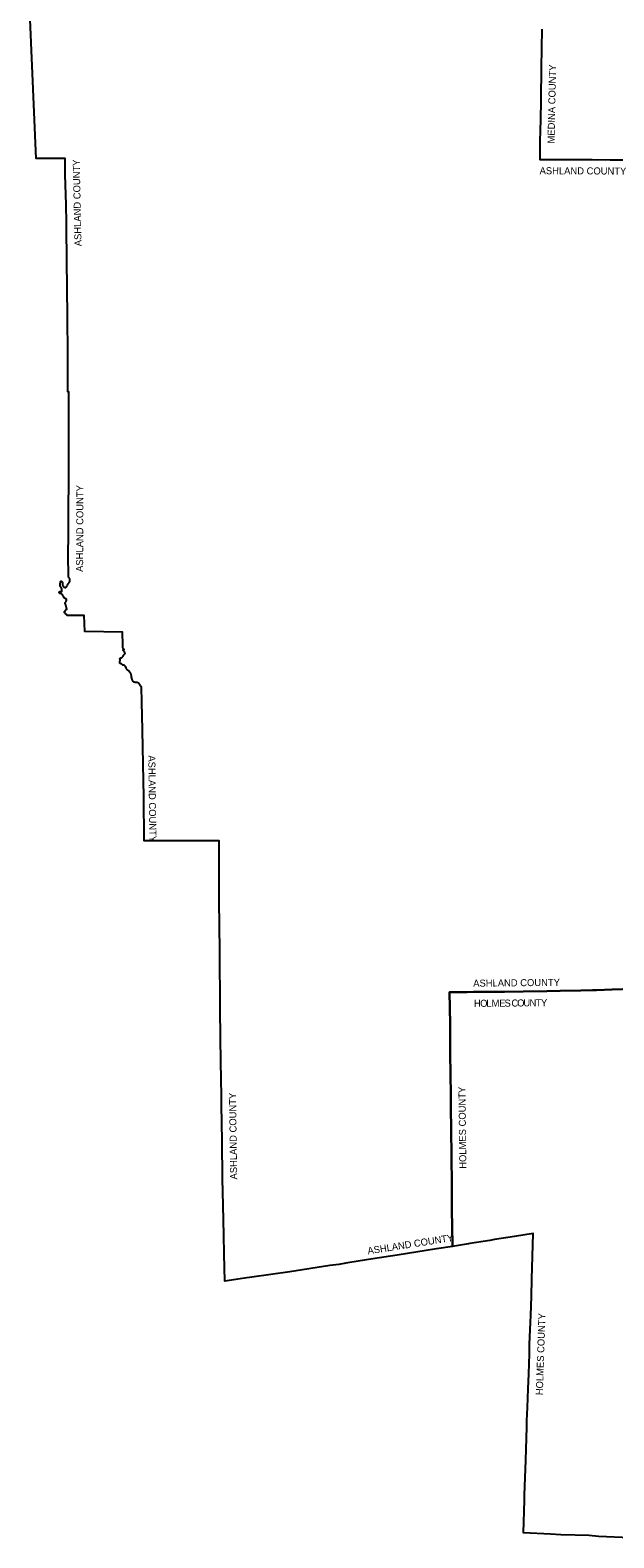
# Model space of a CAD drawing. Extents: x 1985906 to 2360102, y 891258 to 1222054.
# Drawn here: x 1986179 to 2069216, y 894132 to 1108500 of the extents above; entities that cross this region are included whole.
import ezdxf

# ---------------------------------------------------------------- set-up
doc = ezdxf.new("R2010")
doc.units = 0
doc.layers.add('GM_X_Adjacent_County', color=7, linetype='Continuous')
doc.layers.add('GM_X_Adjacent_County_Text', color=7, linetype='Continuous')

msp = doc.modelspace()

# ---------------------------------------------------------------- linework, layer by layer
at = {"layer": 'GM_X_Adjacent_County'}
for points in [[(2071957, 972211), (2068961, 972095), (2066744, 972025), (2066175, 972007), (2064496, 971953), (2061567, 971891), (2059699, 971852), (2056314, 971810), (2053649, 971781), (2049264, 971751), (2048367, 971741), (2045852, 971713), (2045928, 967198), (2045931, 966481), (2045929, 963577), (2045947, 961879), (2045955, 961173), (2045986, 960006), (2046012, 957167), (2046048, 954242), (2046060, 953197), (2046126, 947408), (2046150, 945342), (2046150, 945286), (2046161, 944312), (2046172, 943252), (2046190, 941524), (2046230, 937601), (2046240, 936623), (2046246, 935556), (2043971, 935214), (2038391, 934329), (2034945, 933785), (2031637, 933277), (2031111, 933198), (2030108, 933014), (2028816, 932841), (2023140, 931954), (2017738, 931179), (2016684, 931060), (2016073, 930958), (2013857, 930619), (2013775, 934527), (2013715, 937187), (2013620, 941438), (2013537, 945156), (2013479, 950530), (2013389, 955699), (2013382, 956206), (2013338, 960130), (2013327, 961098), (2013273, 965999), (2013234, 968580), (2013231, 969069), (2013226, 970636), (2013158, 976319), (2013145, 977956), (2013122, 980772), (2013088, 985095), (2013083, 985682), (2013045, 990449), (2013055, 993227), (2008503, 993236), (2008414, 993238), (2007698, 993231), (2004504, 993233), (2003206, 993234), (2002881, 993241), (2002395, 993238), (2002342, 999536), (2002323, 1001753), (2002164, 1008987), (2002076, 1013021), (2002030, 1015103), (2001994, 1015172), (2001944, 1015240), (2001888, 1015308), (2001830, 1015380), (2001784, 1015450), (2001732, 1015526), (2001676, 1015594), (2001620, 1015638), (2001558, 1015676), (2001508, 1015704), (2001438, 1015732), (2001374, 1015746), (2001306, 1015754), (2001232, 1015758), (2001174, 1015758), (2001118, 1015762), (2001060, 1015768), (2001004, 1015774), (2000938, 1015792), (2000874, 1015840), (2000826, 1015904), (2000784, 1015974), (2000754, 1016035), (2000726, 1016101), (2000706, 1016171), (2000690, 1016239), (2000664, 1016311), (2000644, 1016363), (2000628, 1016427), (2000610, 1016497), (2000600, 1016549), (2000592, 1016611), (2000584, 1016663), (2000576, 1016729), (2000568, 1016781), (2000556, 1016856), (2000544, 1016910), (2000518, 1016982), (2000496, 1017038), (2000466, 1017100), (2000416, 1017170), (2000370, 1017222), (2000308, 1017296), (2000242, 1017354), (2000180, 1017406), (2000130, 1017442), (2000052, 1017500), (2000002, 1017536), (1999956, 1017586), (1999922, 1017638), (1999896, 1017691), (1999874, 1017741), (1999848, 1017807), (1999816, 1017873), (1999766, 1017951), (1999736, 1018005), (1999688, 1018077), (1999624, 1018143), (1999556, 1018193), (1999490, 1018235), (1999418, 1018233), (1999350, 1018229), (1999288, 1018293), (1999218, 1018365), (1999168, 1018387), (1999112, 1018403), (1999058, 1018419), (1998990, 1018451), (1998944, 1018511), (1998932, 1018561), (1998924, 1018622), (1998932, 1018690), (1998956, 1018766), (1998982, 1018832), (1998998, 1018904), (1999000, 1018962), (1998970, 1019034), (1998948, 1019104), (1998952, 1019158), (1999008, 1019220), (1999060, 1019244), (1999132, 1019272), (1999204, 1019302), (1999257, 1019336), (1999327, 1019399), (1999377, 1019465), (1999411, 1019515), (1999445, 1019575), (1999481, 1019651), (1999549, 1019723), (1999599, 1019765), (1999663, 1019837), (1999677, 1019901), (1999669, 1019969), (1999638, 1020025), (1999593, 1020089), (1999541, 1020151), (1999454, 1020261), (1999379, 1020354), (1999535, 1020446), (1999481, 1020498), (1999457, 1020540), (1999421, 1020584), (1999397, 1020636), (1999381, 1020682), (1999367, 1020726), (1999365, 1020788), (1999359, 1020838), (1999355, 1020876), (1999353, 1021034), (1999319, 1022909), (1993939, 1022996), (1993886, 1025283), (1993485, 1025284), (1991466, 1025292), (1991382, 1025371), (1991320, 1025423), (1991250, 1025481), (1991192, 1025539), (1991138, 1025601), (1991095, 1025643), (1991082, 1025657), (1991052, 1025727), (1991052, 1025781), (1991080, 1025845), (1991140, 1025911), (1991190, 1025973), (1991248, 1026039), (1991312, 1026109), (1991383, 1026177), (1991379, 1026242), (1991355, 1026314), (1991343, 1026374), (1991337, 1026440), (1991325, 1026506), (1991307, 1026578), (1991295, 1026628), (1991277, 1026698), (1991253, 1026760), (1991235, 1026812), (1991209, 1026874), (1991181, 1026948), (1991167, 1027002), (1991181, 1027066), (1991199, 1027119), (1991227, 1027171), (1991255, 1027227), (1991281, 1027283), (1991303, 1027337), (1991339, 1027403), (1991363, 1027469), (1991367, 1027519), (1991351, 1027589), (1991283, 1027633), (1991215, 1027651), (1991147, 1027677), (1991083, 1027741), (1991041, 1027805), (1990995, 1027877), (1990967, 1027927), (1990927, 1027996), (1990897, 1028046), (1990853, 1028112), (1990825, 1028162), (1990767, 1028230), (1990717, 1028274), (1990665, 1028306), (1990599, 1028342), (1990527, 1028380), (1990463, 1028402), (1990395, 1028422), (1990345, 1028444), (1990303, 1028516), (1990295, 1028570), (1990303, 1028620), (1990359, 1028658), (1990421, 1028668), (1990497, 1028678), (1990547, 1028676), (1990599, 1028674), (1990671, 1028708), (1990701, 1028776), (1990709, 1028827), (1990710, 1028887), (1990704, 1028959), (1990690, 1029025), (1990670, 1029079), (1990642, 1029151), (1990586, 1029231), (1990530, 1029309), (1990496, 1029365), (1990476, 1029417), (1990454, 1029485), (1990444, 1029539), (1990436, 1029589), (1990436, 1029657), (1990444, 1029728), (1990454, 1029790), (1990466, 1029860), (1990474, 1029916), (1990480, 1029980), (1990486, 1030046), (1990500, 1030096), (1990546, 1030158), (1990614, 1030164), (1990686, 1030122), (1990722, 1030072), (1990752, 1030002), (1990772, 1029934), (1990782, 1029870), (1990786, 1029814), (1990788, 1029744), (1990792, 1029694), (1990798, 1029641), (1990804, 1029585), (1990822, 1029529), (1990848, 1029475), (1990876, 1029425), (1990934, 1029359), (1990984, 1029325), (1991052, 1029289), (1991124, 1029261), (1991190, 1029257), (1991240, 1029263), (1991306, 1029303), (1991372, 1029367), (1991416, 1029427), (1991452, 1029495), (1991478, 1029547), (1991509, 1029602), (1991553, 1029672), (1991591, 1029730), (1991649, 1029814), (1991679, 1029866), (1991707, 1029926), (1991741, 1029998), (1991779, 1030076), (1991811, 1030130), (1991839, 1030202), (1991845, 1030270), (1991837, 1030334), (1991833, 1030405), (1991829, 1030473), (1991801, 1030541), (1991757, 1030603), (1991693, 1030653), (1991613, 1030703), (1991610, 1033949), (1991614, 1036742), (1991634, 1039220), (1991685, 1045600), (1991694, 1046686), (1991698, 1048168), (1991697, 1052019), (1991696, 1055882), (1991696, 1056163), (1991696, 1057095), (1991547, 1057096), (1991530, 1062400), (1991513, 1067770), (1991419, 1075774), (1991355, 1080412), (1991341, 1081115), (1991292, 1083651), (1991169, 1087990), (1991142, 1090253), (1989481, 1090257), (1987050, 1090265), (1986770, 1096835), (1986478, 1103440), (1986179, 1110020)], [(2058978, 1108653), (2058897, 1103161), (2058836, 1098648), (2058825, 1098215), (2058713, 1093964), (2058689, 1092990), (2058670, 1092146), (2058664, 1090110), (2061153, 1090093), (2061474, 1090093), (2065482, 1090095), (2066117, 1090095), (2068677, 1090072), (2070832, 1090054)], [(2058978, 1108653), (2058897, 1103161), (2058836, 1098648), (2058825, 1098215), (2058713, 1093964), (2058689, 1092990), (2058670, 1092146), (2058664, 1090110), (2061153, 1090093), (2061474, 1090093), (2065482, 1090095), (2066117, 1090095), (2068677, 1090072), (2070832, 1090054)], [(2071527, 894132), (2067045, 894347), (2065690, 894451), (2061668, 894542), (2060196, 894675), (2056355, 894845), (2056492, 899507), (2056501, 899793), (2056508, 900013), (2056513, 900187), (2056672, 905166), (2056822, 909880), (2056846, 910775), (2056947, 912673), (2057032, 915337), (2057099, 917440), (2057194, 920316), (2057237, 921621), (2057353, 924798), (2057388, 925732), (2057486, 928485), (2057555, 930907), (2057726, 937388), (2055097, 936994), (2052246, 936535), (2051568, 936428), (2048711, 935978), (2048556, 935944), (2046246, 935556), (2046240, 936623), (2046230, 937601), (2046190, 941524), (2046172, 943252), (2046161, 944312), (2046150, 945286), (2046150, 945342), (2046126, 947408), (2046060, 953197), (2046048, 954242), (2046012, 957167), (2045986, 960006), (2045955, 961173), (2045947, 961879), (2045929, 963577), (2045931, 966481), (2045928, 967198), (2045852, 971713), (2048367, 971741), (2049264, 971751), (2053649, 971781), (2056314, 971810), (2059699, 971852), (2061567, 971891), (2064496, 971953), (2066175, 972007), (2066744, 972025), (2068961, 972095), (2071957, 972211)]]:
    msp.add_lwpolyline(points, dxfattribs=at)

# ---------------------------------------------------------------- texts
at = {"layer": 'GM_X_Adjacent_County_Text'}
for s, rotation, p in [('MEDINA COUNTY', 88.80064, (2060772, 1092379)), ('ASHLAND COUNTY', 91.2099, (1993492, 1077786)), ('ASHLAND COUNTY', 359.75368, (2058650, 1088017)), ('ASHLAND COUNTY', 89.7313, (1993708, 1031471)), ('ASHLAND COUNTY', 270.74041, (2002986, 1005381)), ('ASHLAND COUNTY', 0.60503, (2049212, 972491)), ('H', 0.39061, (2049315, 969629)), ('O', 0.39109, (2050197, 969635)), ('L', 0.39587, (2051080, 969641)), ('M', 0.41666, (2051827, 969646)), ('E', 0.45731, (2052915, 969654)), ('S', 0.5284, (2053663, 969660)), ('C', 0.63701, (2054650, 969670)), ('O', 0.65584, (2055465, 969679)), ('U', 0.68376, (2056349, 969689)), ('N', 0.69776, (2057231, 969700)), ('T', 0.69174, (2058114, 969710)), ('Y', 0.69174, (2058860, 969719)), ('HOLMES COUNTY', 90.67717, (2048237, 946613)), ('ASHLAND COUNTY', 90.80816, (2015637, 945090)), ('ASHLAND COUNTY', 8.94002, (2034248, 934426)), ('HOLMES COUNTY', 88.0963, (2059105, 914396))]:
    msp.add_text(s, height=1000, rotation=rotation, dxfattribs=at).set_placement(p)

doc.saveas('drawing.dxf')
